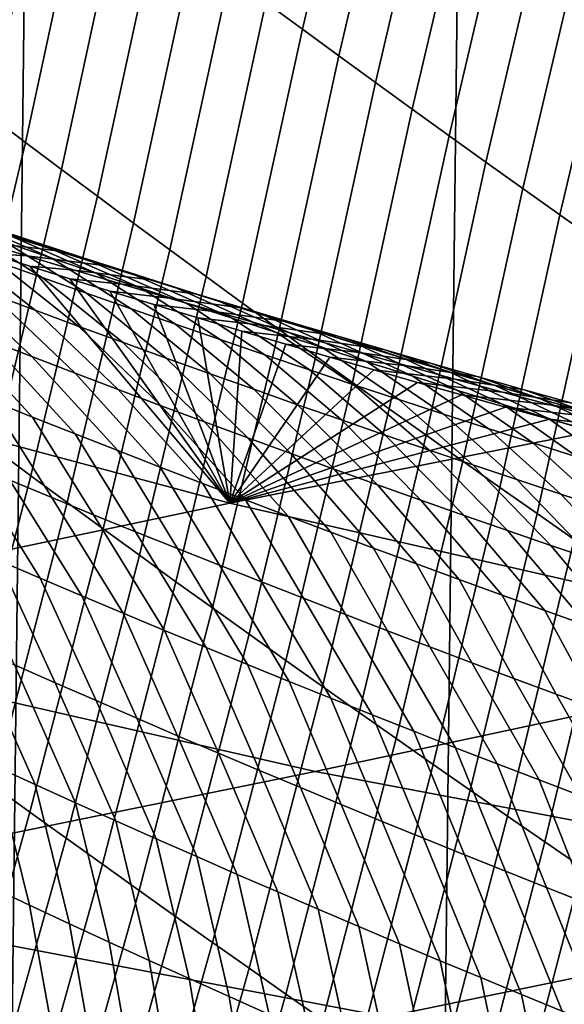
# Model space of a CAD drawing. Header units: metres. Extents: x -240 to 45, y -77 to 27.
# Tile 771 of 1056: x 9.595 to 10.32, y -24.251 to -22.939. Entities that reach past the tile are written whole.
import ezdxf

# ---------------------------------------------------------------- set-up
doc = ezdxf.new("R2010")
doc.units = ezdxf.units.M
doc.layers.add('solid_102011X2', color=7, linetype='CONTINUOUS')

msp = doc.modelspace()

# ---------------------------------------------------------------- linework, layer by layer
at = {"layer": 'solid_102011X2'}
for points in [[(10.15489, 24.828394), (9.575917, -25.051476), (8.991745, -25.261692), (9.575647, 25.051577)], [(10.729292, 24.592184), (10.155128, -24.828295), (9.575917, -25.051476), (10.15489, 24.828394)], [(11.298151, 24.343264), (10.729503, -24.592091), (10.155128, -24.828295), (10.729292, 24.592184)], [(9.922896, -22.915474, 119.789536), (9.971466, -22.951216, 119.814156), (10.053048, -22.601437, 120.02948), (10.004416, -22.565496, 120.0056)], [(9.971466, -22.951216, 119.814156), (10.020144, -22.986866, 119.838676), (10.101787, -22.637281, 120.053253), (10.053048, -22.601437, 120.02948)], [(10.020144, -22.986866, 119.838676), (10.068931, -23.022423, 119.863091), (10.150629, -22.673031, 120.076935), (10.101787, -22.637281, 120.053253)], [(9.506911, -23.03038, 119.41523), (9.55464, -23.066435, 119.441246), (9.633755, -22.699133, 119.639725), (9.585945, -22.662767, 119.61441)], [(10.068931, -23.022423, 119.863091), (10.117826, -23.057888, 119.887405), (10.199576, -22.708683, 120.10051), (10.150629, -22.673031, 120.076935)], [(9.55464, -23.066435, 119.441246), (9.602481, -23.102406, 119.467163), (9.681673, -22.735413, 119.66494), (9.633755, -22.699133, 119.639725)], [(10.117826, -23.057888, 119.887405), (10.166828, -23.093262, 119.911613), (10.248629, -22.74424, 120.123985), (10.199576, -22.708683, 120.10051)], [(9.602481, -23.102406, 119.467163), (9.650434, -23.138292, 119.492981), (9.7297, -22.771603, 119.690056), (9.681673, -22.735413, 119.66494)], [(10.166828, -23.093262, 119.911613), (10.215938, -23.12854, 119.935722), (10.297785, -22.779701, 120.147362), (10.248629, -22.74424, 120.123985)], [(9.650434, -23.138292, 119.492981), (9.698499, -23.174095, 119.518692), (9.777837, -22.807705, 119.71508), (9.7297, -22.771603, 119.690056)], [(10.215938, -23.12854, 119.935722), (10.265155, -23.163725, 119.959724), (10.347045, -22.815063, 120.170639), (10.297785, -22.779701, 120.147362)], [(9.698499, -23.174095, 119.518692), (9.746675, -23.20981, 119.544312), (9.826081, -22.843718, 119.739998), (9.777837, -22.807705, 119.71508)], [(10.265155, -23.163725, 119.959724), (10.31448, -23.198814, 119.983627), (10.396409, -22.850327, 120.19381), (10.347045, -22.815063, 120.170639)], [(9.746675, -23.20981, 119.544312), (9.794963, -23.24544, 119.569824), (9.874434, -22.879641, 119.764816), (9.826081, -22.843718, 119.739998)], [(10.31448, -23.198814, 119.983627), (10.363911, -23.233807, 120.007416), (10.445876, -22.885492, 120.216881), (10.396409, -22.850327, 120.19381)], [(9.794963, -23.24544, 119.569824), (9.843362, -23.280983, 119.59523), (9.922896, -22.915474, 119.789536), (9.874434, -22.879641, 119.764816)], [(9.843362, -23.280983, 119.59523), (9.891872, -23.316439, 119.620537), (9.971466, -22.951216, 119.814156), (9.922896, -22.915474, 119.789536)], [(9.891872, -23.316439, 119.620537), (9.940495, -23.351807, 119.645744), (10.020144, -22.986866, 119.838676), (9.971466, -22.951216, 119.814156)], [(9.940495, -23.351807, 119.645744), (9.989228, -23.387085, 119.670845), (10.068931, -23.022423, 119.863091), (10.020144, -22.986866, 119.838676)], [(9.989228, -23.387085, 119.670845), (10.038072, -23.422276, 119.695839), (10.117826, -23.057888, 119.887405), (10.068931, -23.022423, 119.863091)], [(10.038072, -23.422276, 119.695839), (10.087027, -23.457376, 119.720726), (10.166828, -23.093262, 119.911613), (10.117826, -23.057888, 119.887405)], [(9.465993, -23.440081, 119.259323), (9.513801, -23.475725, 119.285942), (9.602481, -23.102406, 119.467163), (9.55464, -23.066435, 119.441246)], [(9.513801, -23.475725, 119.285942), (9.561724, -23.511292, 119.312454), (9.650434, -23.138292, 119.492981), (9.602481, -23.102406, 119.467163)], [(10.087027, -23.457376, 119.720726), (10.136092, -23.492388, 119.745514), (10.215938, -23.12854, 119.935722), (10.166828, -23.093262, 119.911613)], [(10.136092, -23.492388, 119.745514), (10.185268, -23.527308, 119.770195), (10.265155, -23.163725, 119.959724), (10.215938, -23.12854, 119.935722)], [(9.561724, -23.511292, 119.312454), (9.60976, -23.546774, 119.338867), (9.698499, -23.174095, 119.518692), (9.650434, -23.138292, 119.492981)], [(10.185268, -23.527308, 119.770195), (10.234553, -23.562136, 119.794769), (10.31448, -23.198814, 119.983627), (10.265155, -23.163725, 119.959724)], [(9.495519, -23.195372, 76.425049), (9.637623, -23.256453, 76.779831), (9.577684, -23.235941, 76.799606), (9.434704, -23.17495, 76.445015)], [(9.60976, -23.546774, 119.338867), (9.657912, -23.582176, 119.365173), (9.746675, -23.20981, 119.544312), (9.698499, -23.174095, 119.518692)], [(9.517783, -23.215248, 76.819496), (9.624622, -23.28244, 77.18325), (9.565406, -23.261303, 77.203217), (9.45792, -23.19438, 76.839485)], [(9.52079, -23.207708, 76.013985), (9.617263, -23.235683, 76.385429), (9.556372, -23.215616, 76.405182), (9.458866, -23.18784, 76.033905)], [(9.556372, -23.215616, 76.405182), (9.697598, -23.276787, 76.760162), (9.637623, -23.256453, 76.779831), (9.495519, -23.195372, 76.425049)], [(9.582752, -23.227398, 75.994171), (9.67819, -23.255569, 76.365784), (9.617263, -23.235683, 76.385429), (9.52079, -23.207708, 76.013985)], [(10.234553, -23.562136, 119.794769), (10.283949, -23.596872, 119.819229), (10.363911, -23.233807, 120.007416), (10.31448, -23.198814, 119.983627)], [(9.506227, -23.239988, 77.223282), (9.615664, -23.326109, 77.582764), (9.557569, -23.304522, 77.602776), (9.447086, -23.218493, 77.243462)], [(9.541351, -23.234209, 75.604393), (9.644753, -23.246906, 75.974472), (9.582752, -23.227398, 75.994171), (9.478238, -23.214863, 75.624313)], [(9.577684, -23.235941, 76.799606), (9.683877, -23.303396, 77.163399), (9.624622, -23.28244, 77.18325), (9.517783, -23.215248, 76.819496)], [(9.617263, -23.235683, 76.385429), (9.75761, -23.296942, 76.740608), (9.697598, -23.276787, 76.760162), (9.556372, -23.215616, 76.405182)], [(9.657912, -23.582176, 119.365173), (9.706179, -23.617495, 119.39138), (9.794963, -23.24544, 119.569824), (9.746675, -23.20981, 119.544312)], [(9.541351, -23.234209, 75.604393), (9.501929, -23.233263, 75.474449), (9.555242, -23.250332, 75.445618), (9.604504, -23.253374, 75.584587)], [(9.604504, -23.253374, 75.584587), (9.70679, -23.266237, 75.95488), (9.644753, -23.246906, 75.974472), (9.541351, -23.234209, 75.604393)], [(9.644753, -23.246906, 75.974472), (9.739155, -23.275278, 76.346252), (9.67819, -23.255569, 76.365784), (9.582752, -23.227398, 75.994171)], [(10.283949, -23.596872, 119.819229), (10.333453, -23.631516, 119.84359), (10.413447, -23.268705, 120.031105), (10.363911, -23.233807, 120.007416)], [(9.565406, -23.261303, 77.203217), (9.673799, -23.347519, 77.562851), (9.615664, -23.326109, 77.582764), (9.506227, -23.239988, 77.223282)], [(9.637623, -23.256453, 76.779831), (9.743169, -23.324171, 77.143661), (9.683877, -23.303396, 77.163399), (9.577684, -23.235941, 76.799606)], [(9.67819, -23.255569, 76.365784), (9.817658, -23.316917, 76.721161), (9.75761, -23.296942, 76.740608), (9.617263, -23.235683, 76.385429)], [(9.70679, -23.266237, 75.95488), (9.800156, -23.294806, 76.326828), (9.739155, -23.275278, 76.346252), (9.644753, -23.246906, 75.974472)], [(9.706179, -23.617495, 119.39138), (9.75456, -23.652731, 119.41748), (9.843362, -23.280983, 119.59523), (9.794963, -23.24544, 119.569824)], [(9.608536, -23.267221, 75.41703), (9.555242, -23.250332, 75.445618), (9.018457, -23.353664, 72.5224), (9.87477, -23.583109, 72.379517)], [(9.499512, -23.282757, 77.62291), (9.611201, -23.387877, 77.977325), (9.55384, -23.36573, 77.997536), (9.441493, -23.260815, 77.643143)], [(9.604504, -23.253374, 75.584587), (9.555242, -23.250332, 75.445618), (9.608536, -23.267221, 75.41703), (9.667694, -23.27236, 75.564888)], [(9.624622, -23.28244, 77.18325), (9.731971, -23.36875, 77.543045), (9.673799, -23.347519, 77.562851), (9.565406, -23.261303, 77.203217)], [(9.667694, -23.27236, 75.564888), (9.768865, -23.285387, 75.935402), (9.70679, -23.266237, 75.95488), (9.604504, -23.253374, 75.584587)], [(9.697598, -23.276787, 76.760162), (9.802498, -23.344767, 77.124023), (9.743169, -23.324171, 77.143661), (9.637623, -23.256453, 76.779831)], [(9.739155, -23.275278, 76.346252), (9.877743, -23.336714, 76.70182), (9.817658, -23.316917, 76.721161), (9.67819, -23.255569, 76.365784)], [(9.661815, -23.283936, 75.38868), (9.608536, -23.267221, 75.41703), (9.87477, -23.583109, 72.379517)], [(9.730924, -23.291166, 75.545303), (9.667694, -23.27236, 75.564888), (9.608536, -23.267221, 75.41703), (9.661815, -23.283936, 75.38868)], [(9.730924, -23.291166, 75.545303), (9.830976, -23.304358, 75.916039), (9.768865, -23.285387, 75.935402), (9.667694, -23.27236, 75.564888)], [(9.768865, -23.285387, 75.935402), (9.861193, -23.314154, 76.307518), (9.800156, -23.294806, 76.326828), (9.70679, -23.266237, 75.95488)], [(9.557569, -23.304522, 77.602776), (9.668601, -23.409845, 77.957214), (9.611201, -23.387877, 77.977325), (9.499512, -23.282757, 77.62291)], [(9.683877, -23.303396, 77.163399), (9.79018, -23.389803, 77.523354), (9.731971, -23.36875, 77.543045), (9.624622, -23.28244, 77.18325)], [(9.71508, -23.300474, 75.360565), (9.661815, -23.283936, 75.38868), (9.87477, -23.583109, 72.379517)], [(9.79419, -23.30979, 75.525833), (9.730924, -23.291166, 75.545303), (9.661815, -23.283936, 75.38868), (9.71508, -23.300474, 75.360565)], [(9.75761, -23.296942, 76.740608), (9.861863, -23.365181, 77.1045), (9.802498, -23.344767, 77.124023), (9.697598, -23.276787, 76.760162)], [(9.800156, -23.294806, 76.326828), (9.937863, -23.356329, 76.682594), (9.877743, -23.336714, 76.70182), (9.739155, -23.275278, 76.346252)], [(9.75456, -23.652731, 119.41748), (9.803055, -23.687883, 119.443474), (9.891872, -23.316439, 119.620537), (9.843362, -23.280983, 119.59523)], [(9.830976, -23.304358, 75.916039), (9.922266, -23.333323, 76.288315), (9.861193, -23.314154, 76.307518), (9.768865, -23.285387, 75.935402)], [(9.773659, -23.318466, 75.32991), (9.71508, -23.300474, 75.360565), (9.87477, -23.583109, 72.379517)], [(9.857495, -23.328234, 75.50647), (9.79419, -23.30979, 75.525833), (9.71508, -23.300474, 75.360565), (9.773659, -23.318466, 75.32991)], [(9.79419, -23.30979, 75.525833), (9.893126, -23.323147, 75.896782), (9.830976, -23.304358, 75.916039), (9.730924, -23.291166, 75.545303)], [(9.817658, -23.316917, 76.721161), (9.921266, -23.385414, 77.085091), (9.861863, -23.365181, 77.1045), (9.75761, -23.296942, 76.740608)], [(9.861193, -23.314154, 76.307518), (9.998018, -23.375763, 76.663475), (9.937863, -23.356329, 76.682594), (9.800156, -23.294806, 76.326828)], [(9.615664, -23.326109, 77.582764), (9.726041, -23.431637, 77.937218), (9.668601, -23.409845, 77.957214), (9.557569, -23.304522, 77.602776)], [(9.743169, -23.324171, 77.143661), (9.848427, -23.410675, 77.503769), (9.79018, -23.389803, 77.523354), (9.683877, -23.303396, 77.163399)], [(9.857495, -23.328234, 75.50647), (9.95531, -23.341755, 75.87764), (9.893126, -23.323147, 75.896782), (9.79419, -23.30979, 75.525833)], [(9.893126, -23.323147, 75.896782), (9.983375, -23.352308, 76.269226), (9.922266, -23.333323, 76.288315), (9.830976, -23.304358, 75.916039)], [(9.496519, -23.343405, 78.01786), (9.612069, -23.468334, 78.36573), (9.555464, -23.445673, 78.386139), (9.43924, -23.320902, 78.038292)], [(9.673799, -23.347519, 77.562851), (9.78352, -23.453249, 77.917328), (9.726041, -23.431637, 77.937218), (9.615664, -23.326109, 77.582764)], [(9.802498, -23.344767, 77.124023), (9.90671, -23.431368, 77.484291), (9.848427, -23.410675, 77.503769), (9.743169, -23.324171, 77.143661)], [(9.832224, -23.33625, 75.299538), (9.773659, -23.318466, 75.32991), (9.87477, -23.583109, 72.379517)], [(9.920838, -23.346495, 75.487228), (9.857495, -23.328234, 75.50647), (9.773659, -23.318466, 75.32991), (9.832224, -23.33625, 75.299538)], [(9.803055, -23.687883, 119.443474), (9.851665, -23.722952, 119.46936), (9.940495, -23.351807, 119.645744), (9.891872, -23.316439, 119.620537)], [(9.877743, -23.336714, 76.70182), (9.980703, -23.405464, 77.065788), (9.921266, -23.385414, 77.085091), (9.817658, -23.316917, 76.721161)], [(9.922266, -23.333323, 76.288315), (10.058209, -23.395016, 76.644463), (9.998018, -23.375763, 76.663475), (9.861193, -23.314154, 76.307518)], [(9.95531, -23.341755, 75.87764), (10.044518, -23.371115, 76.250244), (9.983375, -23.352308, 76.269226), (9.893126, -23.323147, 75.896782)], [(9.890779, -23.353828, 75.269432), (9.832224, -23.33625, 75.299538), (9.87477, -23.583109, 72.379517)], [(9.984219, -23.364574, 75.468094), (9.920838, -23.346495, 75.487228), (9.832224, -23.33625, 75.299538), (9.890779, -23.353828, 75.269432)], [(9.920838, -23.346495, 75.487228), (10.017531, -23.360182, 75.858604), (9.95531, -23.341755, 75.87764), (9.857495, -23.328234, 75.50647)], [(9.937863, -23.356329, 76.682594), (10.040176, -23.425333, 77.0466), (9.980703, -23.405464, 77.065788), (9.877743, -23.336714, 76.70182)], [(9.983375, -23.352308, 76.269226), (10.118435, -23.414085, 76.625565), (10.058209, -23.395016, 76.644463), (9.922266, -23.333323, 76.288315)], [(9.55384, -23.36573, 77.997536), (9.668716, -23.490818, 78.345428), (9.612069, -23.468334, 78.36573), (9.496519, -23.343405, 78.01786)], [(9.731971, -23.36875, 77.543045), (9.841036, -23.47468, 77.897545), (9.78352, -23.453249, 77.917328), (9.673799, -23.347519, 77.562851)], [(9.861863, -23.365181, 77.1045), (9.96503, -23.45188, 77.464928), (9.90671, -23.431368, 77.484291), (9.802498, -23.344767, 77.124023)], [(9.851665, -23.722952, 119.46936), (9.900389, -23.757935, 119.495148), (9.989228, -23.387085, 119.670845), (9.940495, -23.351807, 119.645744)], [(9.984219, -23.364574, 75.468094), (10.079788, -23.378426, 75.839691), (10.017531, -23.360182, 75.858604), (9.920838, -23.346495, 75.487228)], [(10.017531, -23.360182, 75.858604), (10.105699, -23.389738, 76.231377), (10.044518, -23.371115, 76.250244), (9.95531, -23.341755, 75.87764)], [(10.044518, -23.371115, 76.250244), (10.178695, -23.432976, 76.606781), (10.118435, -23.414085, 76.625565), (9.983375, -23.352308, 76.269226)], [(9.87477, -23.583109, 72.379517), (9.018457, -23.353664, 72.5224), (8.25918, -23.511278, 68.343491), (9.119914, -23.742287, 68.192574)], [(9.611201, -23.387877, 77.977325), (9.725405, -23.513123, 78.325233), (9.668716, -23.490818, 78.345428), (9.55384, -23.36573, 77.997536)], [(9.921266, -23.385414, 77.085091), (10.023385, -23.472212, 77.445663), (9.96503, -23.45188, 77.464928), (9.861863, -23.365181, 77.1045)], [(9.949326, -23.371201, 75.239601), (9.890779, -23.353828, 75.269432), (9.87477, -23.583109, 72.379517)], [(10.047636, -23.382471, 75.449074), (9.984219, -23.364574, 75.468094), (9.890779, -23.353828, 75.269432), (9.949326, -23.371201, 75.239601)], [(9.998018, -23.375763, 76.663475), (10.099686, -23.445019, 77.027519), (10.040176, -23.425333, 77.0466), (9.937863, -23.356329, 76.682594)], [(10.047636, -23.382471, 75.449074), (10.142081, -23.396488, 75.820885), (10.079788, -23.378426, 75.839691), (9.984219, -23.364574, 75.468094)], [(10.079788, -23.378426, 75.839691), (10.166912, -23.408182, 76.212616), (10.105699, -23.389738, 76.231377), (10.017531, -23.360182, 75.858604)], [(9.79018, -23.389803, 77.523354), (9.898591, -23.495932, 77.877876), (9.841036, -23.47468, 77.897545), (9.731971, -23.36875, 77.543045)], [(10.007866, -23.388371, 75.210037), (9.949326, -23.371201, 75.239601), (9.87477, -23.583109, 72.379517)], [(10.111091, -23.400185, 75.430168), (10.047636, -23.382471, 75.449074), (9.949326, -23.371201, 75.239601), (10.007866, -23.388371, 75.210037)], [(10.058209, -23.395016, 76.644463), (10.159229, -23.464521, 77.008545), (10.099686, -23.445019, 77.027519), (9.998018, -23.375763, 76.663475)], [(10.105699, -23.389738, 76.231377), (10.23899, -23.451683, 76.588104), (10.178695, -23.432976, 76.606781), (10.044518, -23.371115, 76.250244)], [(10.142081, -23.396488, 75.820885), (10.228162, -23.426441, 76.19397), (10.166912, -23.408182, 76.212616), (10.079788, -23.378426, 75.839691)], [(9.668601, -23.409845, 77.957214), (9.782133, -23.53525, 78.305153), (9.725405, -23.513123, 78.325233), (9.611201, -23.387877, 77.977325)], [(9.848427, -23.410675, 77.503769), (9.956183, -23.517002, 77.858307), (9.898591, -23.495932, 77.877876), (9.79018, -23.389803, 77.523354)], [(10.066402, -23.40534, 75.180733), (10.007866, -23.388371, 75.210037), (9.87477, -23.583109, 72.379517)], [(9.900389, -23.757935, 119.495148), (9.949225, -23.792833, 119.520828), (10.038072, -23.422276, 119.695839), (9.989228, -23.387085, 119.670845)], [(9.980703, -23.405464, 77.065788), (10.081777, -23.492363, 77.426521), (10.023385, -23.472212, 77.445663), (9.921266, -23.385414, 77.085091)], [(10.174582, -23.417715, 75.411385), (10.111091, -23.400185, 75.430168), (10.007866, -23.388371, 75.210037), (10.066402, -23.40534, 75.180733)], [(10.111091, -23.400185, 75.430168), (10.20441, -23.414368, 75.802193), (10.142081, -23.396488, 75.820885), (10.047636, -23.382471, 75.449074)], [(10.166912, -23.408182, 76.212616), (10.299318, -23.470207, 76.569534), (10.23899, -23.451683, 76.588104), (10.105699, -23.389738, 76.231377)], [(10.124937, -23.42211, 75.151695), (10.066402, -23.40534, 75.180733), (9.87477, -23.583109, 72.379517)], [(10.040176, -23.425333, 77.0466), (10.140203, -23.512333, 77.407478), (10.081777, -23.492363, 77.426521), (9.980703, -23.405464, 77.065788)], [(10.118435, -23.414085, 76.625565), (10.218808, -23.483841, 76.989685), (10.159229, -23.464521, 77.008545), (10.058209, -23.395016, 76.644463)], [(10.238109, -23.435062, 75.392708), (10.174582, -23.417715, 75.411385), (10.066402, -23.40534, 75.180733), (10.124937, -23.42211, 75.151695)], [(10.174582, -23.417715, 75.411385), (10.266773, -23.432064, 75.783607), (10.20441, -23.414368, 75.802193), (10.111091, -23.400185, 75.430168)], [(10.20441, -23.414368, 75.802193), (10.289445, -23.444519, 76.175438), (10.228162, -23.426441, 76.19397), (10.142081, -23.396488, 75.820885)], [(9.726041, -23.431637, 77.937218), (9.838902, -23.557196, 78.285179), (9.782133, -23.53525, 78.305153), (9.668601, -23.409845, 77.957214)], [(9.90671, -23.431368, 77.484291), (10.013813, -23.537893, 77.83886), (9.956183, -23.517002, 77.858307), (9.848427, -23.410675, 77.503769)], [(10.178695, -23.432976, 76.606781), (10.278421, -23.502975, 76.97094), (10.218808, -23.483841, 76.989685), (10.118435, -23.414085, 76.625565)], [(10.228162, -23.426441, 76.19397), (10.35968, -23.488548, 76.551079), (10.299318, -23.470207, 76.569534), (10.166912, -23.408182, 76.212616)], [(10.238109, -23.435062, 75.392708), (10.329171, -23.449577, 75.765137), (10.266773, -23.432064, 75.783607), (10.174582, -23.417715, 75.411385)], [(10.266773, -23.432064, 75.783607), (10.350762, -23.462414, 76.157013), (10.289445, -23.444519, 76.175438), (10.20441, -23.414368, 75.802193)], [(9.555464, -23.445673, 78.386139), (9.637609, -23.575733, 78.739929), (9.581885, -23.552723, 78.760445), (9.498899, -23.422834, 78.406662)], [(9.78352, -23.453249, 77.917328), (9.895709, -23.578962, 78.265312), (9.838902, -23.557196, 78.285179), (9.726041, -23.431637, 77.937218)], [(10.183473, -23.438681, 75.122902), (10.124937, -23.42211, 75.151695), (9.87477, -23.583109, 72.379517)], [(9.96503, -23.45188, 77.464928), (10.071479, -23.558601, 77.819511), (10.013813, -23.537893, 77.83886), (9.90671, -23.431368, 77.484291)], [(9.949225, -23.792833, 119.520828), (9.998178, -23.827646, 119.546394), (10.087027, -23.457376, 119.720726), (10.038072, -23.422276, 119.695839)], [(10.099686, -23.445019, 77.027519), (10.198666, -23.53212, 77.38855), (10.140203, -23.512333, 77.407478), (10.040176, -23.425333, 77.0466)], [(10.301672, -23.452225, 75.374146), (10.238109, -23.435062, 75.392708), (10.124937, -23.42211, 75.151695), (10.183473, -23.438681, 75.122902)], [(10.289445, -23.444519, 76.175438), (10.420076, -23.506704, 76.532738), (10.35968, -23.488548, 76.551079), (10.228162, -23.426441, 76.19397)], [(10.329171, -23.449577, 75.765137), (10.412114, -23.480124, 76.138702), (10.350762, -23.462414, 76.157013), (10.266773, -23.432064, 75.783607)], [(10.24201, -23.455057, 75.094368), (10.183473, -23.438681, 75.122902), (9.87477, -23.583109, 72.379517)], [(10.159229, -23.464521, 77.008545), (10.257162, -23.551725, 77.369736), (10.198666, -23.53212, 77.38855), (10.099686, -23.445019, 77.027519)], [(10.23899, -23.451683, 76.588104), (10.338068, -23.521927, 76.952301), (10.278421, -23.502975, 76.97094), (10.178695, -23.432976, 76.606781)], [(10.365271, -23.469202, 75.355698), (10.301672, -23.452225, 75.374146), (10.183473, -23.438681, 75.122902), (10.24201, -23.455057, 75.094368)], [(10.301672, -23.452225, 75.374146), (10.391604, -23.466908, 75.746788), (10.329171, -23.449577, 75.765137), (10.238109, -23.435062, 75.392708)], [(10.350762, -23.462414, 76.157013), (10.480506, -23.524679, 76.514511), (10.420076, -23.506704, 76.532738), (10.289445, -23.444519, 76.175438)], [(9.612069, -23.468334, 78.36573), (9.693374, -23.598568, 78.719521), (9.637609, -23.575733, 78.739929), (9.555464, -23.445673, 78.386139)], [(9.841036, -23.47468, 77.897545), (9.952557, -23.60055, 78.245552), (9.895709, -23.578962, 78.265312), (9.78352, -23.453249, 77.917328)], [(10.300553, -23.471237, 75.066071), (10.24201, -23.455057, 75.094368), (9.87477, -23.583109, 72.379517)], [(10.023385, -23.472212, 77.445663), (10.129182, -23.579126, 77.800278), (10.071479, -23.558601, 77.819511), (9.96503, -23.45188, 77.464928)], [(9.998178, -23.827646, 119.546394), (10.047242, -23.862371, 119.571861), (10.136092, -23.492388, 119.745514), (10.087027, -23.457376, 119.720726)], [(10.299318, -23.470207, 76.569534), (10.39775, -23.540693, 76.933777), (10.338068, -23.521927, 76.952301), (10.23899, -23.451683, 76.588104)], [(10.428904, -23.485996, 75.337372), (10.365271, -23.469202, 75.355698), (10.24201, -23.455057, 75.094368), (10.300553, -23.471237, 75.066071)], [(10.365271, -23.469202, 75.355698), (10.454072, -23.484053, 75.728546), (10.391604, -23.466908, 75.746788), (10.301672, -23.452225, 75.374146)], [(9.668716, -23.490818, 78.345428), (9.749182, -23.621223, 78.699219), (9.693374, -23.598568, 78.719521), (9.612069, -23.468334, 78.36573)], [(10.359104, -23.487225, 75.038025), (10.300553, -23.471237, 75.066071), (9.87477, -23.583109, 72.379517)], [(10.218808, -23.483841, 76.989685), (10.315693, -23.571148, 77.351021), (10.257162, -23.551725, 77.369736), (10.159229, -23.464521, 77.008545)], [(10.35968, -23.488548, 76.551079), (10.457464, -23.559275, 76.915367), (10.39775, -23.540693, 76.933777), (10.299318, -23.470207, 76.569534)], [(10.492571, -23.502604, 75.319153), (10.428904, -23.485996, 75.337372), (10.300553, -23.471237, 75.066071), (10.359104, -23.487225, 75.038025)], [(9.898591, -23.495932, 77.877876), (10.009441, -23.621954, 78.225906), (9.952557, -23.60055, 78.245552), (9.841036, -23.47468, 77.897545)], [(10.081777, -23.492363, 77.426521), (10.18692, -23.599472, 77.781158), (10.129182, -23.579126, 77.800278), (10.023385, -23.472212, 77.445663)], [(10.278421, -23.502975, 76.97094), (10.374258, -23.590387, 77.332428), (10.315693, -23.571148, 77.351021), (10.218808, -23.483841, 76.989685)], [(9.725405, -23.513123, 78.325233), (9.805031, -23.643703, 78.679024), (9.749182, -23.621223, 78.699219), (9.668716, -23.490818, 78.345428)], [(10.417663, -23.503019, 75.010208), (10.359104, -23.487225, 75.038025), (9.87477, -23.583109, 72.379517), (10.738854, -23.780352, 72.235329)], [(9.956183, -23.517002, 77.858307), (10.066365, -23.643179, 78.206367), (10.009441, -23.621954, 78.225906), (9.898591, -23.495932, 77.877876)], [(10.047242, -23.862371, 119.571861), (10.096419, -23.897011, 119.597214), (10.185268, -23.527308, 119.770195), (10.136092, -23.492388, 119.745514)], [(10.140203, -23.512333, 77.407478), (10.244695, -23.619633, 77.762146), (10.18692, -23.599472, 77.781158), (10.081777, -23.492363, 77.426521)], [(9.526206, -23.529537, 78.781067), (9.622329, -23.683271, 79.12307), (9.567249, -23.6597, 79.143883), (9.470571, -23.506174, 78.801796)], [(10.338068, -23.521927, 76.952301), (10.432857, -23.609444, 77.313934), (10.374258, -23.590387, 77.332428), (10.278421, -23.502975, 76.97094)], [(9.463768, -23.889759, 119.148895), (9.511822, -23.924908, 119.176003), (9.60976, -23.546774, 119.338867), (9.561724, -23.511292, 119.312454)], [(9.782133, -23.53525, 78.305153), (9.860921, -23.666004, 78.658943), (9.805031, -23.643703, 78.679024), (9.725405, -23.513123, 78.325233)], [(10.013813, -23.537893, 77.83886), (10.123326, -23.664219, 78.186935), (10.066365, -23.643179, 78.206367), (9.956183, -23.517002, 77.858307)], [(10.198666, -23.53212, 77.38855), (10.302505, -23.63961, 77.74324), (10.244695, -23.619633, 77.762146), (10.140203, -23.512333, 77.407478)], [(9.581885, -23.552723, 78.760445), (9.677453, -23.706665, 79.102364), (9.622329, -23.683271, 79.12307), (9.526206, -23.529537, 78.781067)], [(9.838902, -23.557196, 78.285179), (9.916853, -23.688126, 78.638962), (9.860921, -23.666004, 78.658943), (9.782133, -23.53525, 78.305153)], [(10.096419, -23.897011, 119.597214), (10.145711, -23.931562, 119.622459), (10.234553, -23.562136, 119.794769), (10.185268, -23.527308, 119.770195)], [(10.257162, -23.551725, 77.369736), (10.36035, -23.659405, 77.724449), (10.302505, -23.63961, 77.74324), (10.198666, -23.53212, 77.38855)], [(9.511822, -23.924908, 119.176003), (9.559994, -23.959978, 119.202995), (9.657912, -23.582176, 119.365173), (9.60976, -23.546774, 119.338867)], [(10.071479, -23.558601, 77.819511), (10.180326, -23.68508, 78.167618), (10.123326, -23.664219, 78.186935), (10.013813, -23.537893, 77.83886)], [(9.637609, -23.575733, 78.739929), (9.732621, -23.729883, 79.081764), (9.677453, -23.706665, 79.102364), (9.581885, -23.552723, 78.760445)], [(9.895709, -23.578962, 78.265312), (9.972825, -23.710068, 78.619095), (9.916853, -23.688126, 78.638962), (9.838902, -23.557196, 78.285179)], [(10.129182, -23.579126, 77.800278), (10.237361, -23.705755, 78.148415), (10.180326, -23.68508, 78.167618), (10.071479, -23.558601, 77.819511)], [(10.145711, -23.931562, 119.622459), (10.195114, -23.966024, 119.647598), (10.283949, -23.596872, 119.819229), (10.234553, -23.562136, 119.794769)], [(10.315693, -23.571148, 77.351021), (10.418229, -23.679016, 77.705765), (10.36035, -23.659405, 77.724449), (10.257162, -23.551725, 77.369736)], [(9.693374, -23.598568, 78.719521), (9.787834, -23.752922, 79.061272), (9.732621, -23.729883, 79.081764), (9.637609, -23.575733, 78.739929)], [(10.374258, -23.590387, 77.332428), (10.476144, -23.698441, 77.687195), (10.418229, -23.679016, 77.705765), (10.315693, -23.571148, 77.351021)], [(10.738854, -23.780352, 72.235329), (9.87477, -23.583109, 72.379517), (9.119914, -23.742287, 68.192574), (9.98846, -23.940882, 68.040298)], [(9.559994, -23.959978, 119.202995), (9.608282, -23.99497, 119.229889), (9.706179, -23.617495, 119.39138), (9.657912, -23.582176, 119.365173)], [(9.952557, -23.60055, 78.245552), (10.028836, -23.731833, 78.599342), (9.972825, -23.710068, 78.619095), (9.895709, -23.578962, 78.265312)], [(10.18692, -23.599472, 77.781158), (10.294434, -23.726248, 78.129318), (10.237361, -23.705755, 78.148415), (10.129182, -23.579126, 77.800278)], [(9.749182, -23.621223, 78.699219), (9.843091, -23.775784, 79.040894), (9.787834, -23.752922, 79.061272), (9.693374, -23.598568, 78.719521)], [(10.009441, -23.621954, 78.225906), (10.084888, -23.753414, 78.579689), (10.028836, -23.731833, 78.599342), (9.952557, -23.60055, 78.245552)], [(10.244695, -23.619633, 77.762146), (10.351542, -23.746557, 78.110329), (10.294434, -23.726248, 78.129318), (10.18692, -23.599472, 77.781158)], [(10.195114, -23.966024, 119.647598), (10.24463, -24.000399, 119.672623), (10.333453, -23.631516, 119.84359), (10.283949, -23.596872, 119.819229)], [(9.608282, -23.99497, 119.229889), (9.656689, -24.029882, 119.256676), (9.75456, -23.652731, 119.41748), (9.706179, -23.617495, 119.39138)], [(9.805031, -23.643703, 78.679024), (9.898391, -23.798468, 79.020615), (9.843091, -23.775784, 79.040894), (9.749182, -23.621223, 78.699219)], [(10.066365, -23.643179, 78.206367), (10.140978, -23.774817, 78.56015), (10.084888, -23.753414, 78.579689), (10.009441, -23.621954, 78.225906)], [(10.302505, -23.63961, 77.74324), (10.408687, -23.766682, 78.091454), (10.351542, -23.746557, 78.110329), (10.244695, -23.619633, 77.762146)], [(9.567249, -23.6597, 79.143883), (9.642256, -23.822704, 79.486084), (9.588006, -23.798813, 79.507057), (9.512216, -23.635954, 79.164803)], [(10.24463, -24.000399, 119.672623), (10.294258, -24.034683, 119.69754), (10.383067, -23.666067, 119.867836), (10.333453, -23.631516, 119.84359)], [(10.36035, -23.659405, 77.724449), (10.465867, -23.786623, 78.072693), (10.408687, -23.766682, 78.091454), (10.302505, -23.63961, 77.74324)], [(9.656689, -24.029882, 119.256676), (9.705213, -24.064714, 119.283356), (9.803055, -23.687883, 119.443474), (9.75456, -23.652731, 119.41748)], [(9.860921, -23.666004, 78.658943), (9.953733, -23.820972, 79.000458), (9.898391, -23.798468, 79.020615), (9.805031, -23.643703, 78.679024)], [(10.123326, -23.664219, 78.186935), (10.197107, -23.796036, 78.540718), (10.140978, -23.774817, 78.56015), (10.066365, -23.643179, 78.206367)], [(9.622329, -23.683271, 79.12307), (9.696553, -23.84642, 79.465218), (9.642256, -23.822704, 79.486084), (9.567249, -23.6597, 79.143883)], [(9.916853, -23.688126, 78.638962), (10.009118, -23.843296, 78.9804), (9.953733, -23.820972, 79.000458), (9.860921, -23.666004, 78.658943)], [(10.180326, -23.68508, 78.167618), (10.253275, -23.817074, 78.5214), (10.197107, -23.796036, 78.540718), (10.123326, -23.664219, 78.186935)], [(10.294258, -24.034683, 119.69754), (10.343997, -24.068878, 119.722343), (10.43279, -23.700523, 119.891975), (10.383067, -23.666067, 119.867836)], [(9.677453, -23.706665, 79.102364), (9.750896, -23.869963, 79.444458), (9.696553, -23.84642, 79.465218), (9.622329, -23.683271, 79.12307)], [(9.705213, -24.064714, 119.283356), (9.753854, -24.099468, 119.309929), (9.851665, -23.722952, 119.46936), (9.803055, -23.687883, 119.443474)], [(9.972825, -23.710068, 78.619095), (10.064545, -23.86544, 78.960457), (10.009118, -23.843296, 78.9804), (9.916853, -23.688126, 78.638962)], [(10.237361, -23.705755, 78.148415), (10.30948, -23.837931, 78.502197), (10.253275, -23.817074, 78.5214), (10.180326, -23.68508, 78.167618)], [(9.732621, -23.729883, 79.081764), (9.805285, -23.893328, 79.423813), (9.750896, -23.869963, 79.444458), (9.677453, -23.706665, 79.102364)], [(10.294434, -23.726248, 78.129318), (10.365723, -23.858603, 78.483093), (10.30948, -23.837931, 78.502197), (10.237361, -23.705755, 78.148415)], [(10.028836, -23.731833, 78.599342), (10.120013, -23.887403, 78.94062), (10.064545, -23.86544, 78.960457), (9.972825, -23.710068, 78.619095)], [(9.787834, -23.752922, 79.061272), (9.859721, -23.916517, 79.403267), (9.805285, -23.893328, 79.423813), (9.732621, -23.729883, 79.081764)], [(9.753854, -24.099468, 119.309929), (9.802611, -24.13414, 119.336395), (9.900389, -23.757935, 119.495148), (9.851665, -23.722952, 119.46936)], [(10.084888, -23.753414, 78.579689), (10.175522, -23.909185, 78.920898), (10.120013, -23.887403, 78.94062), (10.028836, -23.731833, 78.599342)], [(10.351542, -23.746557, 78.110329), (10.422003, -23.879093, 78.464104), (10.365723, -23.858603, 78.483093), (10.294434, -23.726248, 78.129318)], [(9.98846, -23.940882, 68.040298), (9.119914, -23.742287, 68.192574), (8.330616, -23.900869, 64.014847), (9.203445, -24.100819, 63.854073)], [(9.533804, -23.774748, 79.528137), (9.61547, -23.958405, 79.859505), (9.561792, -23.933947, 79.880852), (9.47965, -23.750507, 79.549324)], [(9.843091, -23.775784, 79.040894), (9.914202, -23.939529, 79.382835), (9.859721, -23.916517, 79.403267), (9.787834, -23.752922, 79.061272)], [(9.802611, -24.13414, 119.336395), (9.851486, -24.16873, 119.362755), (9.949225, -23.792833, 119.520828), (9.900389, -23.757935, 119.495148)], [(10.140978, -23.774817, 78.56015), (10.231071, -23.930786, 78.901283), (10.175522, -23.909185, 78.920898), (10.084888, -23.753414, 78.579689)], [(9.588006, -23.798813, 79.507057), (9.669197, -23.982687, 79.838264), (9.61547, -23.958405, 79.859505), (9.533804, -23.774748, 79.528137)], [(9.898391, -23.798468, 79.020615), (9.968726, -23.962364, 79.362511), (9.914202, -23.939529, 79.382835), (9.843091, -23.775784, 79.040894)], [(11.609534, -23.945097, 72.090042), (10.738854, -23.780352, 72.235329), (9.98846, -23.940882, 68.040298), (10.863639, -24.106758, 67.886856)], [(10.197107, -23.796036, 78.540718), (10.286661, -23.952204, 78.881783), (10.231071, -23.930786, 78.901283), (10.140978, -23.774817, 78.56015)], [(9.642256, -23.822704, 79.486084), (9.722974, -24.006794, 79.817131), (9.669197, -23.982687, 79.838264), (9.588006, -23.798813, 79.507057)], [(9.851486, -24.16873, 119.362755), (9.900478, -24.203238, 119.389008), (9.998178, -23.827646, 119.546394), (9.949225, -23.792833, 119.520828)], [(9.953733, -23.820972, 79.000458), (10.023295, -23.98502, 79.3423), (9.968726, -23.962364, 79.362511), (9.898391, -23.798468, 79.020615)], [(10.253275, -23.817074, 78.5214), (10.34229, -23.973438, 78.862396), (10.286661, -23.952204, 78.881783), (10.197107, -23.796036, 78.540718)], [(9.696553, -23.84642, 79.465218), (9.776799, -24.030725, 79.796112), (9.722974, -24.006794, 79.817131), (9.642256, -23.822704, 79.486084)], [(10.009118, -23.843296, 78.9804), (10.077909, -24.007498, 79.322189), (10.023295, -23.98502, 79.3423), (9.953733, -23.820972, 79.000458)], [(10.30948, -23.837931, 78.502197), (10.397958, -23.99449, 78.843109), (10.34229, -23.973438, 78.862396), (10.253275, -23.817074, 78.5214)], [(9.900478, -24.203238, 119.389008), (9.949586, -24.237663, 119.415146), (10.047242, -23.862371, 119.571861), (9.998178, -23.827646, 119.546394)], [(10.365723, -23.858603, 78.483093), (10.453665, -24.015356, 78.823944), (10.397958, -23.99449, 78.843109), (10.30948, -23.837931, 78.502197)], [(9.750896, -23.869963, 79.444458), (9.830674, -24.054482, 79.775192), (9.776799, -24.030725, 79.796112), (9.696553, -23.84642, 79.465218)], [(10.064545, -23.86544, 78.960457), (10.132565, -24.029797, 79.302193), (10.077909, -24.007498, 79.322189), (10.009118, -23.843296, 78.9804)], [(9.949586, -24.237663, 119.415146), (9.99881, -24.272005, 119.441177), (10.096419, -23.897011, 119.597214), (10.047242, -23.862371, 119.571861)], [(10.120013, -23.887403, 78.94062), (10.187263, -24.051914, 79.28231), (10.132565, -24.029797, 79.302193), (10.064545, -23.86544, 78.960457)], [(9.805285, -23.893328, 79.423813), (9.884597, -24.078062, 79.754387), (9.830674, -24.054482, 79.775192), (9.750896, -23.869963, 79.444458)], [(10.175522, -23.909185, 78.920898), (10.242005, -24.073853, 79.262535), (10.187263, -24.051914, 79.28231), (10.120013, -23.887403, 78.94062)], [(9.859721, -23.916517, 79.403267), (9.938567, -24.101463, 79.733688), (9.884597, -24.078062, 79.754387), (9.805285, -23.893328, 79.423813)], [(9.99881, -24.272005, 119.441177), (10.04815, -24.306265, 119.467094), (10.145711, -23.931562, 119.622459), (10.096419, -23.897011, 119.597214)], [(9.561792, -23.933947, 79.880852), (9.608036, -24.119307, 80.217041), (9.555032, -24.09444, 80.238693), (9.508166, -23.909317, 79.902306)], [(9.914202, -23.939529, 79.382835), (9.992584, -24.124689, 79.713104), (9.938567, -24.101463, 79.733688), (9.859721, -23.916517, 79.403267)], [(10.231071, -23.930786, 78.901283), (10.296788, -24.09561, 79.242867), (10.242005, -24.073853, 79.262535), (10.175522, -23.909185, 78.920898)], [(10.286661, -23.952204, 78.881783), (10.351613, -24.117186, 79.223312), (10.296788, -24.09561, 79.242867), (10.231071, -23.930786, 78.901283)], [(10.863639, -24.106758, 67.886856), (9.98846, -23.940882, 68.040298), (9.203445, -24.100819, 63.854073), (10.082943, -24.267838, 63.69207)], [(9.61547, -23.958405, 79.859505), (9.661094, -24.144001, 80.195503), (9.608036, -24.119307, 80.217041), (9.561792, -23.933947, 79.880852)], [(9.968726, -23.962364, 79.362511), (10.046649, -24.147736, 79.692627), (9.992584, -24.124689, 79.713104), (9.914202, -23.939529, 79.382835)], [(10.04815, -24.306265, 119.467094), (10.097606, -24.340439, 119.492897), (10.195114, -23.966024, 119.647598), (10.145711, -23.931562, 119.622459)], [(10.34229, -23.973438, 78.862396), (10.406479, -24.138578, 79.203873), (10.351613, -24.117186, 79.223312), (10.286661, -23.952204, 78.881783)], [(9.453137, -24.342369, 119.058144), (9.501493, -24.377018, 119.085724), (9.608282, -23.99497, 119.229889), (9.559994, -23.959978, 119.202995)], [(9.669197, -23.982687, 79.838264), (9.714203, -24.16852, 80.174072), (9.661094, -24.144001, 80.195503), (9.61547, -23.958405, 79.859505)], [(10.023295, -23.98502, 79.3423), (10.10076, -24.170603, 79.672264), (10.046649, -24.147736, 79.692627), (9.968726, -23.962364, 79.362511)], [(10.097606, -24.340439, 119.492897), (10.147177, -24.374527, 119.518593), (10.24463, -24.000399, 119.672623), (10.195114, -23.966024, 119.647598)], [(9.722974, -24.006794, 79.817131), (9.767365, -24.192865, 80.152748), (9.714203, -24.16852, 80.174072), (9.669197, -23.982687, 79.838264)], [(9.501493, -24.377018, 119.085724), (9.549969, -24.411591, 119.113197), (9.656689, -24.029882, 119.256676), (9.608282, -23.99497, 119.229889)], [(10.077909, -24.007498, 79.322189), (10.154916, -24.193291, 79.652), (10.10076, -24.170603, 79.672264), (10.023295, -23.98502, 79.3423)], [(9.776799, -24.030725, 79.796112), (9.820578, -24.217037, 80.131538), (9.767365, -24.192865, 80.152748), (9.722974, -24.006794, 79.817131)], [(10.132565, -24.029797, 79.302193), (10.209118, -24.215797, 79.631859), (10.154916, -24.193291, 79.652), (10.077909, -24.007498, 79.322189)], [(10.147177, -24.374527, 119.518593), (10.196862, -24.408531, 119.544182), (10.294258, -24.034683, 119.69754), (10.24463, -24.000399, 119.672623)], [(9.549969, -24.411591, 119.113197), (9.598565, -24.446089, 119.140556), (9.705213, -24.064714, 119.283356), (9.656689, -24.029882, 119.256676)], [(9.830674, -24.054482, 79.775192), (9.873842, -24.241034, 80.110428), (9.820578, -24.217037, 80.131538), (9.776799, -24.030725, 79.796112)], [(10.187263, -24.051914, 79.28231), (10.263365, -24.238125, 79.611824), (10.209118, -24.215797, 79.631859), (10.132565, -24.029797, 79.302193)], [(10.196862, -24.408531, 119.544182), (10.246663, -24.442448, 119.569649), (10.343997, -24.068878, 119.722343), (10.294258, -24.034683, 119.69754)], [(9.884597, -24.078062, 79.754387), (9.927157, -24.264854, 80.089432), (9.873842, -24.241034, 80.110428), (9.830674, -24.054482, 79.775192)], [(10.242005, -24.073853, 79.262535), (10.317656, -24.260271, 79.591896), (10.263365, -24.238125, 79.611824), (10.187263, -24.051914, 79.28231)], [(9.598565, -24.446089, 119.140556), (9.647282, -24.480509, 119.167809), (9.753854, -24.099468, 119.309929), (9.705213, -24.064714, 119.283356)], [(10.296788, -24.09561, 79.242867), (10.37199, -24.282234, 79.57209), (10.317656, -24.260271, 79.591896), (10.242005, -24.073853, 79.262535)], [(10.246663, -24.442448, 119.569649), (10.296578, -24.476276, 119.595001), (10.393848, -24.102982, 119.74704), (10.343997, -24.068878, 119.722343)], [(9.938567, -24.101463, 79.733688), (9.980522, -24.288498, 80.06855), (9.927157, -24.264854, 80.089432), (9.884597, -24.078062, 79.754387)], [(10.082943, -24.267838, 63.69207), (9.203445, -24.100819, 63.854073), (8.382526, -24.260353, 59.677418), (9.266155, -24.428524, 59.506405)], [(9.608036, -24.119307, 80.217041), (9.643699, -24.317545, 80.547295), (9.591261, -24.292427, 80.569176), (9.555032, -24.09444, 80.238693)], [(9.647282, -24.480509, 119.167809), (9.696117, -24.514854, 119.194954), (9.802611, -24.13414, 119.336395), (9.753854, -24.099468, 119.309929)], [(9.992584, -24.124689, 79.713104), (10.033937, -24.311964, 80.047775), (9.980522, -24.288498, 80.06855), (9.938567, -24.101463, 79.733688)], [(10.351613, -24.117186, 79.223312), (10.426369, -24.304016, 79.552383), (10.37199, -24.282234, 79.57209), (10.296788, -24.09561, 79.242867)], [(11.744262, -24.239668, 67.732452), (10.863639, -24.106758, 67.886856), (10.082943, -24.267838, 63.69207), (10.967913, -24.401674, 63.52906)], [(10.296578, -24.476276, 119.595001), (10.346608, -24.510019, 119.620247), (10.44381, -24.136995, 119.771622), (10.393848, -24.102982, 119.74704)], [(9.661094, -24.144001, 80.195503), (9.696193, -24.342491, 80.525513), (9.643699, -24.317545, 80.547295), (9.608036, -24.119307, 80.217041)], [(10.046649, -24.147736, 79.692627), (10.087399, -24.335253, 80.027107), (10.033937, -24.311964, 80.047775), (9.992584, -24.124689, 79.713104)], [(9.696117, -24.514854, 119.194954), (9.745073, -24.54912, 119.221985), (9.851486, -24.16873, 119.362755), (9.802611, -24.13414, 119.336395)], [(9.714203, -24.16852, 80.174072), (9.748741, -24.367264, 80.503845), (9.696193, -24.342491, 80.525513), (9.661094, -24.144001, 80.195503)], [(10.10076, -24.170603, 79.672264), (10.140912, -24.358364, 80.006554), (10.087399, -24.335253, 80.027107), (10.046649, -24.147736, 79.692627)], [(9.767365, -24.192865, 80.152748), (9.801345, -24.391863, 80.482277), (9.748741, -24.367264, 80.503845), (9.714203, -24.16852, 80.174072)], [(9.745073, -24.54912, 119.221985), (9.794149, -24.583309, 119.248909), (9.900478, -24.203238, 119.389008), (9.851486, -24.16873, 119.362755)], [(10.154916, -24.193291, 79.652), (10.194472, -24.381296, 79.986107), (10.140912, -24.358364, 80.006554), (10.10076, -24.170603, 79.672264)], [(9.820578, -24.217037, 80.131538), (9.854002, -24.41629, 80.460831), (9.801345, -24.391863, 80.482277), (9.767365, -24.192865, 80.152748)], [(10.209118, -24.215797, 79.631859), (10.24808, -24.404047, 79.965775), (10.194472, -24.381296, 79.986107), (10.154916, -24.193291, 79.652)], [(9.794149, -24.583309, 119.248909), (9.843344, -24.617418, 119.275726), (9.949586, -24.237663, 119.415146), (9.900478, -24.203238, 119.389008)], [(9.873842, -24.241034, 80.110428), (9.906713, -24.440542, 80.439484), (9.854002, -24.41629, 80.460831), (9.820578, -24.217037, 80.131538)], [(10.263365, -24.238125, 79.611824), (10.301735, -24.42662, 79.945549), (10.24808, -24.404047, 79.965775), (10.209118, -24.215797, 79.631859)], [(9.538879, -24.267138, 80.591171), (9.612229, -24.500582, 80.895096), (9.560341, -24.474998, 80.917397), (9.486554, -24.241676, 80.613274)], [(9.843344, -24.617418, 119.275726), (9.892658, -24.651449, 119.302422), (9.99881, -24.272005, 119.441177), (9.949586, -24.237663, 119.415146)], [(9.927157, -24.264854, 80.089432), (9.959478, -24.464619, 80.418251), (9.906713, -24.440542, 80.439484), (9.873842, -24.241034, 80.110428)], [(10.317656, -24.260271, 79.591896), (10.355436, -24.449011, 79.925438), (10.301735, -24.42662, 79.945549), (10.263365, -24.238125, 79.611824)]]:
    msp.add_3dface(points, dxfattribs=at)

doc.saveas('drawing.dxf')
